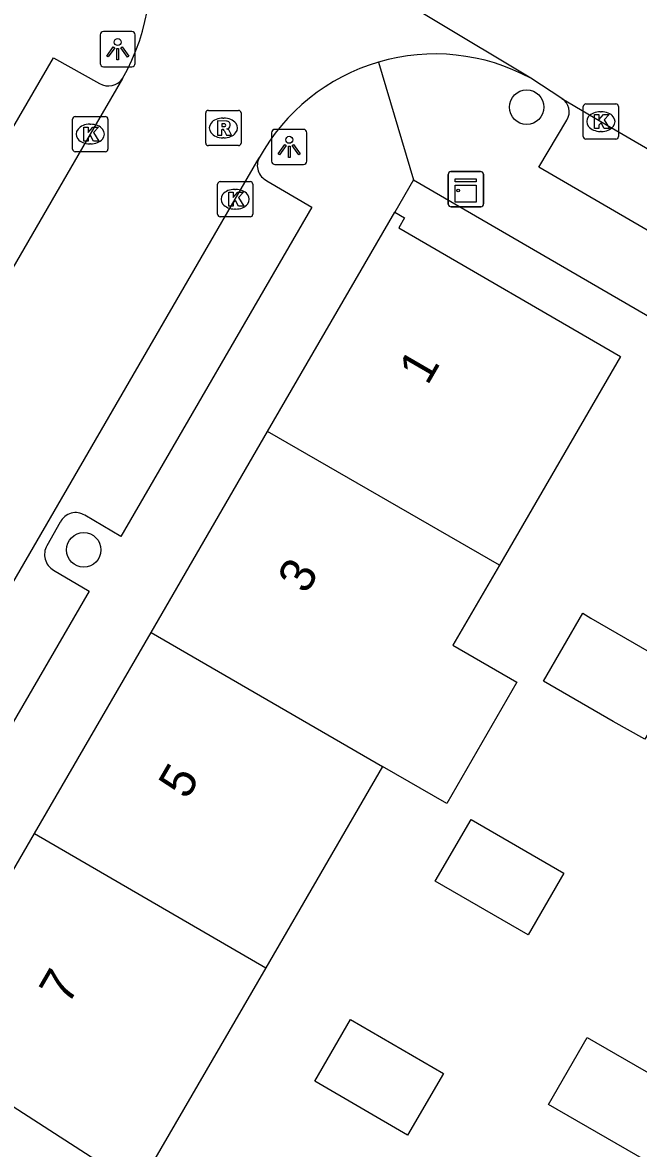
# Model space of a CAD drawing. Extents: x 160026 to 161302, y 384757 to 385701.
# Drawn here: x 160349.26 to 160366.74, y 385074.12 to 385106.09 of the extents above; entities that cross this region are included whole.
import ezdxf

# ---------------------------------------------------------------- set-up
doc = ezdxf.new("R2010")
doc.units = 0
for name, color, linetype in [('IMGEO_Boom', 7, 'Continuous'), ('IMGEO_Kast', 7, 'Continuous'), ('IMGEO_Kolk', 7, 'Continuous'), ('IMGEO_Lichtpunt', 7, 'Continuous'), ('IMGEO_Pand', 7, 'Continuous'), ('IMGEO_Pand_nummerreeks', 7, 'Continuous'), ('IMGEO_Rijbaan_lokaal_gesloten', 7, 'Continuous'), ('IMGEO_Rijbaan_lokaal_open', 7, 'Continuous'), ('IMGEO_Rioolput', 7, 'Continuous'), ('IMGEO_Voetpad_open', 7, 'Continuous')]:
    doc.layers.add(name, color=color, linetype=linetype)

msp = doc.modelspace()

# ---------------------------------------------------------------- linework, layer by layer
at = {"layer": 'IMGEO_Boom'}
for centre in [(160363.568, 385103.685), (160350.996, 385091.117)]:
    msp.add_circle(centre, 0.489, dxfattribs=at)
at = {"layer": 'IMGEO_Kast'}
for p, q in [((160361.343, 385100.933), (160361.343, 385101.774)), ((160361.343, 385101.774), (160361.343, 385100.933)), ((160361.418, 385101.858), (160362.259, 385101.858)), ((160362.259, 385101.858), (160361.418, 385101.858)), ((160362.343, 385101.783), (160362.343, 385100.942)), ((160362.343, 385100.942), (160362.343, 385101.783)), ((160362.268, 385100.858), (160361.427, 385100.858)), ((160361.427, 385100.858), (160362.268, 385100.858))]:
    msp.add_line(p, q, dxfattribs=at)
for points in [[(160361.538, 385101.648), (160362.138, 385101.648), (160362.138, 385101.563), (160361.538, 385101.563), (160361.538, 385101.648)], [(160361.538, 385101.473), (160362.138, 385101.473), (160362.138, 385100.984), (160361.538, 385100.984), (160361.538, 385101.473)]]:
    msp.add_lwpolyline(points, dxfattribs=at)
msp.add_circle((160361.622, 385101.322), 0.0377, dxfattribs=at)
for centre, start, end in [((160361.421, 385101.78), 92.4484, 184.2845), ((160361.421, 385101.78), 92.4484, 184.2845), ((160362.265, 385101.78), 2.4484, 94.2845), ((160362.265, 385101.78), 2.4484, 94.2845), ((160361.421, 385100.936), 182.4484, 274.2845), ((160361.421, 385100.936), 182.4484, 274.2845), ((160362.265, 385100.936), 272.4484, 4.2845), ((160362.265, 385100.936), 272.4484, 4.2845)]:
    msp.add_arc(centre, 0.0779, start, end, dxfattribs=at)
at = {"layer": 'IMGEO_Kolk'}
for p, q in [((160365.173, 385102.85), (160365.173, 385103.702)), ((160365.248, 385103.776), (160366.1, 385103.776)), ((160366.174, 385103.702), (160366.174, 385102.85)), ((160350.681, 385102.495), (160350.681, 385103.347)), ((160350.756, 385103.421), (160351.608, 385103.421)), ((160351.682, 385103.347), (160351.682, 385102.495)), ((160365.661, 385103.556), (160365.686, 385103.556)), ((160351.169, 385103.201), (160351.194, 385103.201)), ((160365.684, 385102.996), (160365.659, 385102.996)), ((160351.192, 385102.641), (160351.167, 385102.641)), ((160366.1, 385102.776), (160365.248, 385102.776)), ((160351.608, 385102.421), (160350.756, 385102.421)), ((160354.794, 385100.646), (160354.794, 385101.498)), ((160354.869, 385101.572), (160355.721, 385101.572)), ((160355.795, 385101.498), (160355.795, 385100.646)), ((160355.282, 385101.352), (160355.307, 385101.352)), ((160355.305, 385100.792), (160355.28, 385100.792)), ((160355.721, 385100.572), (160354.869, 385100.572))]:
    msp.add_line(p, q, dxfattribs=at)
for points in [[(160365.173, 385102.85), (160365.173, 385103.702)], [(160365.248, 385103.776), (160366.1, 385103.776)], [(160366.174, 385103.702), (160366.174, 385102.85)], [(160350.681, 385102.495), (160350.681, 385103.347)], [(160350.756, 385103.421), (160351.608, 385103.421)], [(160351.682, 385103.347), (160351.682, 385102.495)], [(160365.494, 385103.476), (160365.617, 385103.476), (160365.617, 385103.325), (160365.747, 385103.476), (160365.911, 385103.476), (160365.765, 385103.325), (160365.918, 385103.076), (160365.766, 385103.076), (160365.681, 385103.24), (160365.617, 385103.173), (160365.617, 385103.076), (160365.494, 385103.076), (160365.494, 385103.476)], [(160351.002, 385103.121), (160351.125, 385103.121), (160351.125, 385102.97), (160351.255, 385103.121), (160351.419, 385103.121), (160351.273, 385102.97), (160351.426, 385102.721), (160351.274, 385102.721), (160351.189, 385102.885), (160351.125, 385102.818), (160351.125, 385102.721), (160351.002, 385102.721), (160351.002, 385103.121)], [(160366.1, 385102.776), (160365.248, 385102.776)], [(160351.608, 385102.421), (160350.756, 385102.421)], [(160354.794, 385100.646), (160354.794, 385101.498)], [(160354.869, 385101.572), (160355.721, 385101.572)], [(160355.795, 385101.498), (160355.795, 385100.646)], [(160355.115, 385101.272), (160355.238, 385101.272), (160355.238, 385101.121), (160355.368, 385101.272), (160355.532, 385101.272), (160355.386, 385101.121), (160355.539, 385100.872), (160355.387, 385100.872), (160355.302, 385101.036), (160355.238, 385100.969), (160355.238, 385100.872), (160355.115, 385100.872), (160355.115, 385101.272)], [(160355.721, 385100.572), (160354.869, 385100.572)]]:
    msp.add_lwpolyline(points, dxfattribs=at)
for centre, start, end in [((160365.25, 385103.7), 91.552, 178.448), ((160365.25, 385103.7), 91.552, 178.448), ((160366.098, 385103.7), 1.552, 88.448), ((160366.098, 385103.7), 1.552, 88.448), ((160350.758, 385103.345), 91.552, 178.448), ((160350.758, 385103.345), 91.552, 178.448), ((160351.606, 385103.345), 1.552, 88.448), ((160351.606, 385103.345), 1.552, 88.448), ((160365.25, 385102.852), 181.552, 268.448), ((160365.25, 385102.852), 181.552, 268.448), ((160366.098, 385102.852), 271.552, 358.448), ((160366.098, 385102.852), 271.552, 358.448), ((160350.758, 385102.497), 181.552, 268.448), ((160350.758, 385102.497), 181.552, 268.448), ((160351.606, 385102.497), 271.552, 358.448), ((160351.606, 385102.497), 271.552, 358.448), ((160354.871, 385101.496), 91.552, 178.448), ((160354.871, 385101.496), 91.552, 178.448), ((160355.719, 385101.496), 1.552, 88.448), ((160355.719, 385101.496), 1.552, 88.448), ((160354.871, 385100.648), 181.552, 268.448), ((160354.871, 385100.648), 181.552, 268.448), ((160355.719, 385100.648), 271.552, 358.448), ((160355.719, 385100.648), 271.552, 358.448)]:
    msp.add_arc(centre, 0.0765, start, end, dxfattribs=at)
for centre, major_axis, ratio, start_param, end_param in [((160365.66, 385103.276), (-0.387, 0.002), 0.722429, 4.712389, 7.853982), ((160365.685, 385103.276), (-0.39, 0.002), 0.717154, 1.570796, 4.712389), ((160351.168, 385102.921), (-0.387, 0.002), 0.722429, 4.712389, 7.853982), ((160351.193, 385102.921), (-0.39, 0.002), 0.717154, 1.570796, 4.712389), ((160355.281, 385101.072), (-0.387, 0.002), 0.722429, 4.712389, 7.853982), ((160355.306, 385101.072), (-0.39, 0.002), 0.717154, 1.570796, 4.712389)]:
    msp.add_ellipse(centre, major_axis=major_axis, ratio=ratio, start_param=start_param, end_param=end_param, dxfattribs=at)
at = {"layer": 'IMGEO_Lichtpunt'}
for p, q in [((160351.462, 385105.736), (160351.462, 385104.929)), ((160351.462, 385105.736), (160351.462, 385104.929)), ((160352.364, 385105.831), (160351.556, 385105.831)), ((160352.364, 385105.831), (160351.556, 385105.831)), ((160352.458, 385104.929), (160352.458, 385105.736)), ((160352.458, 385104.929), (160352.458, 385105.736)), ((160351.556, 385104.835), (160352.364, 385104.835)), ((160351.556, 385104.835), (160352.364, 385104.835)), ((160356.33, 385102.96), (160356.33, 385102.153)), ((160356.33, 385102.96), (160356.33, 385102.153)), ((160357.232, 385103.055), (160356.424, 385103.055)), ((160357.232, 385103.055), (160356.424, 385103.055)), ((160357.326, 385102.153), (160357.326, 385102.96)), ((160357.326, 385102.153), (160357.326, 385102.96)), ((160356.424, 385102.059), (160357.232, 385102.059)), ((160356.424, 385102.059), (160357.232, 385102.059))]:
    msp.add_line(p, q, dxfattribs=at)
for points in [[(160351.836, 385105.4), (160351.875, 385105.372), (160351.687, 385105.11), (160351.649, 385105.137), (160351.836, 385105.4)], [(160351.938, 385105.352), (160351.985, 385105.352), (160351.985, 385105.03), (160351.938, 385105.03), (160351.938, 385105.352)], [(160352.048, 385105.372), (160352.086, 385105.399), (160352.273, 385105.137), (160352.234, 385105.109), (160352.048, 385105.372)], [(160356.704, 385102.624), (160356.743, 385102.596), (160356.555, 385102.334), (160356.517, 385102.361), (160356.704, 385102.624)], [(160356.806, 385102.576), (160356.853, 385102.576), (160356.853, 385102.254), (160356.806, 385102.254), (160356.806, 385102.576)], [(160356.916, 385102.596), (160356.954, 385102.623), (160357.141, 385102.361), (160357.102, 385102.333), (160356.916, 385102.596)]]:
    msp.add_lwpolyline(points, dxfattribs=at)
for centre in [(160351.961, 385105.534), (160356.829, 385102.758)]:
    msp.add_circle(centre, 0.0994, dxfattribs=at)
for centre, start, end in [((160351.556, 385105.736), 90, 180), ((160351.556, 385105.736), 90, 180), ((160352.364, 385105.736), 0, 90), ((160352.364, 385105.736), 0, 90), ((160351.556, 385104.929), 180, 270), ((160351.556, 385104.929), 180, 270), ((160352.364, 385104.929), 270, 0), ((160352.364, 385104.929), 270, 360), ((160356.424, 385102.96), 90, 180), ((160356.424, 385102.96), 90, 180), ((160357.232, 385102.96), 0, 90), ((160357.232, 385102.96), 0, 90), ((160356.424, 385102.153), 180, 270), ((160356.424, 385102.153), 180, 270), ((160357.232, 385102.153), 270, 0), ((160357.232, 385102.153), 270, 360)]:
    msp.add_arc(centre, 0.0946, start, end, dxfattribs=at)
at = {"layer": 'IMGEO_Pand'}
for points in [[(160356.214, 385094.475), (160359.824, 385100.7)], [(160359.824, 385100.7), (160360.102, 385100.542), (160359.939, 385100.256), (160366.232, 385096.611), (160362.796, 385090.687)], [(160352.906, 385088.77), (160356.214, 385094.475)], [(160362.796, 385090.687), (160356.214, 385094.475)], [(160362.796, 385090.687), (160361.475, 385088.409), (160363.293, 385087.358), (160361.303, 385083.916), (160359.48, 385084.97)], [(160364.043, 385087.391), (160365.158, 385089.316), (160365.39, 385089.182), (160368.028, 385087.654), (160367.014, 385085.903), (160366.922, 385085.744), (160366.018, 385086.247), (160364.043, 385087.391)], [(160349.597, 385083.064), (160352.906, 385088.77)], [(160352.906, 385088.77), (160359.48, 385084.97)], [(160359.48, 385084.97), (160356.164, 385079.254)], [(160360.974, 385081.715), (160361.988, 385083.466), (160364.626, 385081.938), (160363.612, 385080.187), (160360.974, 385081.715)], [(160346.158, 385077.133), (160349.597, 385083.064)], [(160349.597, 385083.064), (160356.164, 385079.254)], [(160356.164, 385079.254), (160352.545, 385073.014), (160346.158, 385077.133)], [(160360.189, 385074.503), (160357.551, 385076.031), (160358.565, 385077.782), (160361.203, 385076.254), (160360.189, 385074.503)], [(160367.778, 385073.298), (160364.189, 385075.374), (160365.287, 385077.274), (160368.88, 385075.196)]]:
    msp.add_lwpolyline(points, dxfattribs=at)
at = {"layer": 'IMGEO_Rijbaan_lokaal_gesloten'}
for points in [[(160363.683, 385104.506), (160350.067, 385112.683)], [(160364.569, 385103.936), (160363.683, 385104.506)], [(160364.569, 385103.936), (160365.671, 385103.277), (160371.088, 385100.124)]]:
    msp.add_lwpolyline(points, dxfattribs=at)
at = {"layer": 'IMGEO_Rijbaan_lokaal_open'}
for points in [[(160352.099, 385104.5), (160351.183, 385102.92), (160342.043, 385087.129), (160339.387, 385082.576)], [(160343.285, 385080.295), (160345.014, 385083.339), (160355.29, 385101.073), (160355.976, 385102.245)]]:
    msp.add_lwpolyline(points, dxfattribs=at)
for centre, radius, start, end in [((160346.772, 385107.52), 6.124, 330.4468, 13.9535), ((160360.968, 385099.498), 5.697, 61.5345, 106.3619), ((160360.965, 385099.499), 5.695, 106.3397, 151.1736)]:
    msp.add_arc(centre, radius, start, end, dxfattribs=at)
at = {"layer": 'IMGEO_Rioolput'}
for p, q in [((160354.459, 385102.668), (160354.459, 385103.52)), ((160354.534, 385103.594), (160355.386, 385103.594)), ((160354.947, 385103.374), (160354.972, 385103.374)), ((160355.46, 385103.52), (160355.46, 385102.668)), ((160354.97, 385102.814), (160354.945, 385102.814)), ((160355.386, 385102.594), (160354.534, 385102.594))]:
    msp.add_line(p, q, dxfattribs=at)
for points in [[(160354.459, 385102.668), (160354.459, 385103.52)], [(160354.534, 385103.594), (160355.386, 385103.594)], [(160355.048, 385103.292), (160354.796, 385103.294), (160354.796, 385102.894)], [(160355.46, 385103.52), (160355.46, 385102.668)], [(160354.796, 385102.894), (160354.92, 385102.894), (160354.92, 385103.056), (160354.931, 385103.056)], [(160354.974, 385103.213), (160354.92, 385103.213), (160354.92, 385103.132)], [(160354.92, 385103.132), (160354.972, 385103.132)], [(160354.978, 385103.027), (160355.049, 385102.894), (160355.189, 385102.894), (160355.124, 385103.02)], [(160355.386, 385102.594), (160354.534, 385102.594)]]:
    msp.add_lwpolyline(points, dxfattribs=at)
for centre, radius, start, end in [((160354.536, 385103.518), 0.0765, 91.552, 178.448), ((160354.536, 385103.518), 0.0765, 91.552, 178.448), ((160355.047, 385103.182), 0.109, 350.3612, 89.416), ((160355.384, 385103.518), 0.0765, 1.552, 88.448), ((160355.384, 385103.518), 0.0765, 1.552, 88.448), ((160354.93, 385103.003), 0.0533, 26.0293, 88.6989), ((160354.956, 385103.321), 0.19, 274.7715, 282.9687), ((160354.98, 385103.117), 0.0964, 77.0061, 93.1865), ((160354.994, 385103.174), 0.0378, 276.6634, 79.6772), ((160355.045, 385103.182), 0.112, 277.5842, 350.9817), ((160355.029, 385102.967), 0.108, 29.5134, 73.7905), ((160354.536, 385102.67), 0.0765, 181.552, 268.448), ((160354.536, 385102.67), 0.0765, 181.552, 268.448), ((160355.384, 385102.67), 0.0765, 271.552, 358.448), ((160355.384, 385102.67), 0.0765, 271.552, 358.448)]:
    msp.add_arc(centre, radius, start, end, dxfattribs=at)
for centre, major_axis, ratio, start_param, end_param in [((160354.946, 385103.094), (-0.387, 0.002), 0.722429, 4.712389, 7.853982), ((160354.971, 385103.094), (-0.39, 0.002), 0.717154, 1.570796, 4.712389)]:
    msp.add_ellipse(centre, major_axis=major_axis, ratio=ratio, start_param=start_param, end_param=end_param, dxfattribs=at)
at = {"layer": 'IMGEO_Voetpad_open'}
for points in [[(160345.712, 385095.144), (160344.699, 385095.733), (160350.138, 385105.085), (160351.446, 385104.358)], [(160359.363, 385104.964), (160360.355, 385101.627)], [(160372.7, 385098.56), (160371.978, 385097.287), (160363.917, 385101.984), (160364.712, 385103.319)], [(160356.193, 385101.597), (160357.472, 385100.842), (160352.047, 385091.498), (160351.029, 385092.1)], [(160360.355, 385101.627), (160359.824, 385100.7)], [(160360.355, 385101.627), (160373.936, 385093.737), (160393.395, 385082.624), (160411.517, 385072.145)], [(160350.332, 385091.907), (160349.953, 385091.236)], [(160350.141, 385090.542), (160351.151, 385089.943), (160345.218, 385079.729), (160343.968, 385080.475)]]:
    msp.add_lwpolyline(points, dxfattribs=at)
for centre, radius, start, end in [((160351.698, 385104.77), 0.483, 238.5438, 325.993), ((160364.31, 385103.551), 0.464, 330.0316, 56.0661), ((160356.398, 385102.026), 0.475, 152.5275, 244.5014), ((160350.77, 385091.682), 0.492, 58.1907, 152.7642), ((160350.383, 385090.98), 0.5, 149.2266, 241.088)]:
    msp.add_arc(centre, radius, start, end, dxfattribs=at)

# ---------------------------------------------------------------- texts
at = {"layer": 'IMGEO_Pand_nummerreeks'}
for s, rotation, p in [('1', 59.8915, (160360.752, 385095.761)), ('3', 59.8913, (160357.313, 385089.831)), ('5', 59.8915, (160353.931, 385083.999)), ('7', 59.8915, (160350.549, 385078.166))]:
    msp.add_text(s, height=1, rotation=rotation, dxfattribs=at).set_placement(p)

doc.saveas('drawing.dxf')
